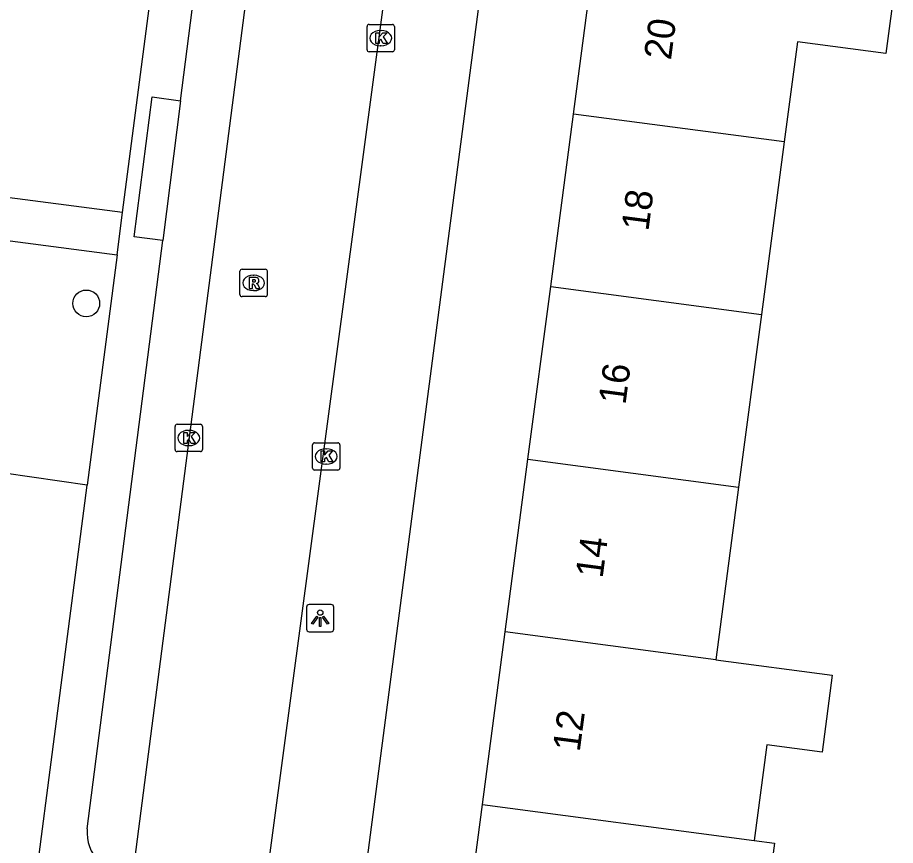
# Model space of a CAD drawing. Extents: x 162186 to 163152, y 385513 to 386513.
# Drawn here: x 162510.63 to 162542.76, y 386193.42 to 386223.73 of the extents above; entities that cross this region are included whole.
import ezdxf

# ---------------------------------------------------------------- set-up
doc = ezdxf.new("R2010")
doc.units = 0
for name, color, linetype in [('IMGEO_Boom', 7, 'Continuous'), ('IMGEO_Groenvoorziening', 7, 'Continuous'), ('IMGEO_Kolk', 7, 'Continuous'), ('IMGEO_Lichtpunt', 7, 'Continuous'), ('IMGEO_Pand', 7, 'Continuous'), ('IMGEO_Pand_nummerreeks', 7, 'Continuous'), ('IMGEO_Rijbaan_lokaal_open', 7, 'Continuous'), ('IMGEO_Rioolput', 7, 'Continuous'), ('IMGEO_Voetpad_open', 7, 'Continuous')]:
    doc.layers.add(name, color=color, linetype=linetype)

msp = doc.modelspace()

# ---------------------------------------------------------------- linework, layer by layer
at = {"layer": 'IMGEO_Boom'}
msp.add_circle((162513.148, 386213.268), 0.489, dxfattribs=at)
at = {"layer": 'IMGEO_Groenvoorziening'}
msp.add_lwpolyline([(162513.182, 386206.613), (162500, 386208.516), (162484.688, 386210.725), (162483.129, 386210.95)], dxfattribs=at)
at = {"layer": 'IMGEO_Kolk'}
for p, q in [((162523.498, 386223.48), (162524.35, 386223.48)), ((162523.423, 386222.554), (162523.423, 386223.406)), ((162523.911, 386223.26), (162523.936, 386223.26)), ((162524.424, 386223.406), (162524.424, 386222.554)), ((162524.35, 386222.48), (162523.498, 386222.48)), ((162523.934, 386222.7), (162523.909, 386222.7)), ((162516.397, 386207.913), (162516.397, 386208.765)), ((162516.472, 386208.839), (162517.324, 386208.839)), ((162517.398, 386208.765), (162517.398, 386207.913)), ((162516.885, 386208.619), (162516.91, 386208.619)), ((162516.908, 386208.059), (162516.883, 386208.059)), ((162521.427, 386207.239), (162521.427, 386208.091)), ((162521.502, 386208.165), (162522.354, 386208.165)), ((162522.428, 386208.091), (162522.428, 386207.239)), ((162517.324, 386207.839), (162516.472, 386207.839)), ((162521.915, 386207.945), (162521.94, 386207.945)), ((162521.938, 386207.385), (162521.913, 386207.385)), ((162522.354, 386207.165), (162521.502, 386207.165))]:
    msp.add_line(p, q, dxfattribs=at)
for points in [[(162523.498, 386223.48), (162524.35, 386223.48)], [(162523.423, 386222.554), (162523.423, 386223.406)], [(162523.744, 386223.18), (162523.867, 386223.18), (162523.867, 386223.029), (162523.997, 386223.18), (162524.161, 386223.18), (162524.015, 386223.029), (162524.168, 386222.78), (162524.016, 386222.78), (162523.931, 386222.944), (162523.867, 386222.877), (162523.867, 386222.78), (162523.744, 386222.78), (162523.744, 386223.18)], [(162524.424, 386223.406), (162524.424, 386222.554)], [(162524.35, 386222.48), (162523.498, 386222.48)], [(162516.397, 386207.913), (162516.397, 386208.765)], [(162516.472, 386208.839), (162517.324, 386208.839)], [(162517.398, 386208.765), (162517.398, 386207.913)], [(162516.718, 386208.539), (162516.841, 386208.539), (162516.841, 386208.388), (162516.971, 386208.539), (162517.135, 386208.539), (162516.989, 386208.388), (162517.142, 386208.139), (162516.99, 386208.139), (162516.905, 386208.303), (162516.841, 386208.236), (162516.841, 386208.139), (162516.718, 386208.139), (162516.718, 386208.539)], [(162521.427, 386207.239), (162521.427, 386208.091)], [(162521.502, 386208.165), (162522.354, 386208.165)], [(162522.428, 386208.091), (162522.428, 386207.239)], [(162517.324, 386207.839), (162516.472, 386207.839)], [(162521.748, 386207.865), (162521.871, 386207.865), (162521.871, 386207.714), (162522.001, 386207.865), (162522.165, 386207.865), (162522.019, 386207.714), (162522.172, 386207.465), (162522.02, 386207.465), (162521.935, 386207.629), (162521.871, 386207.562), (162521.871, 386207.465), (162521.748, 386207.465), (162521.748, 386207.865)], [(162522.354, 386207.165), (162521.502, 386207.165)]]:
    msp.add_lwpolyline(points, dxfattribs=at)
for centre, start, end in [((162523.5, 386223.404), 91.552, 178.448), ((162523.5, 386223.404), 91.552, 178.448), ((162524.348, 386223.404), 1.552, 88.448), ((162524.348, 386223.404), 1.552, 88.448), ((162523.5, 386222.556), 181.552, 268.448), ((162523.5, 386222.556), 181.552, 268.448), ((162524.348, 386222.556), 271.552, 358.448), ((162524.348, 386222.556), 271.552, 358.448), ((162516.474, 386208.763), 91.552, 178.448), ((162516.474, 386208.763), 91.552, 178.448), ((162517.322, 386208.763), 1.552, 88.448), ((162517.322, 386208.763), 1.552, 88.448), ((162521.504, 386208.089), 91.552, 178.448), ((162521.504, 386208.089), 91.552, 178.448), ((162522.352, 386208.089), 1.552, 88.448), ((162522.352, 386208.089), 1.552, 88.448), ((162516.474, 386207.915), 181.552, 268.448), ((162516.474, 386207.915), 181.552, 268.448), ((162517.322, 386207.915), 271.552, 358.448), ((162517.322, 386207.915), 271.552, 358.448), ((162521.504, 386207.241), 181.552, 268.448), ((162521.504, 386207.241), 181.552, 268.448), ((162522.352, 386207.241), 271.552, 358.448), ((162522.352, 386207.241), 271.552, 358.448)]:
    msp.add_arc(centre, 0.0765, start, end, dxfattribs=at)
for centre, major_axis, ratio, start_param, end_param in [((162523.91, 386222.98), (-0.387, 0.002), 0.722429, 4.712389, 7.853982), ((162523.935, 386222.98), (-0.39, 0.002), 0.717154, 1.570796, 4.712389), ((162516.884, 386208.339), (-0.387, 0.002), 0.722429, 4.712389, 7.853982), ((162516.909, 386208.339), (-0.39, 0.002), 0.717154, 1.570796, 4.712389), ((162521.914, 386207.665), (-0.387, 0.002), 0.722429, 4.712389, 7.853982), ((162521.939, 386207.665), (-0.39, 0.002), 0.717154, 1.570796, 4.712389)]:
    msp.add_ellipse(centre, major_axis=major_axis, ratio=ratio, start_param=start_param, end_param=end_param, dxfattribs=at)
at = {"layer": 'IMGEO_Lichtpunt'}
for p, q in [((162522.111, 386202.242), (162521.303, 386202.242)), ((162522.111, 386202.242), (162521.303, 386202.242)), ((162521.209, 386202.147), (162521.209, 386201.34)), ((162521.209, 386202.147), (162521.209, 386201.34)), ((162522.205, 386201.34), (162522.205, 386202.147)), ((162522.205, 386201.34), (162522.205, 386202.147)), ((162521.303, 386201.246), (162522.111, 386201.246)), ((162521.303, 386201.246), (162522.111, 386201.246))]:
    msp.add_line(p, q, dxfattribs=at)
for points in [[(162521.583, 386201.811), (162521.622, 386201.783), (162521.434, 386201.521), (162521.396, 386201.548), (162521.583, 386201.811)], [(162521.685, 386201.763), (162521.732, 386201.763), (162521.732, 386201.441), (162521.685, 386201.441), (162521.685, 386201.763)], [(162521.795, 386201.783), (162521.833, 386201.81), (162522.02, 386201.548), (162521.981, 386201.52), (162521.795, 386201.783)]]:
    msp.add_lwpolyline(points, dxfattribs=at)
msp.add_circle((162521.708, 386201.945), 0.0994, dxfattribs=at)
for centre, start, end in [((162521.303, 386202.147), 90, 180), ((162521.303, 386202.147), 90, 180), ((162522.111, 386202.147), 0, 90), ((162522.111, 386202.147), 0, 90), ((162521.303, 386201.34), 180, 270), ((162521.303, 386201.34), 180, 270), ((162522.111, 386201.34), 270, 0), ((162522.111, 386201.34), 270, 360)]:
    msp.add_arc(centre, 0.0946, start, end, dxfattribs=at)
at = {"layer": 'IMGEO_Pand'}
for points in [[(162530.978, 386220.201), (162531.811, 386226.521)], [(162542.761, 386225.074), (162542.409, 386222.412), (162539.171, 386222.84), (162538.688, 386219.182)], [(162530.145, 386213.881), (162530.978, 386220.201)], [(162538.688, 386219.182), (162530.978, 386220.201)], [(162538.688, 386219.182), (162537.855, 386212.863)], [(162529.311, 386207.559), (162530.145, 386213.881)], [(162530.145, 386213.881), (162537.855, 386212.863)], [(162537.855, 386212.863), (162537.022, 386206.54)], [(162528.478, 386201.239), (162529.311, 386207.559)], [(162529.311, 386207.559), (162537.022, 386206.54)], [(162537.022, 386206.54), (162536.189, 386200.22)], [(162527.645, 386194.92), (162528.478, 386201.239)], [(162536.189, 386200.22), (162528.478, 386201.239)], [(162536.189, 386200.22), (162540.447, 386199.659), (162540.074, 386196.836), (162538.053, 386197.103), (162537.591, 386193.606)], [(162537.591, 386193.606), (162538.33, 386193.508), (162537.477, 386187.042), (162534.503, 386187.434), (162531.75, 386187.797), (162526.792, 386188.451), (162527.645, 386194.92)], [(162527.645, 386194.92), (162537.591, 386193.606)]]:
    msp.add_lwpolyline(points, dxfattribs=at)
at = {"layer": 'IMGEO_Rijbaan_lokaal_open'}
for points in [[(162520.569, 386236.666), (162514.746, 386191.574)], [(162525.592, 386235.986), (162519.686, 386191.776), (162519.542, 386190.566)]]:
    msp.add_lwpolyline(points, dxfattribs=at)
at = {"layer": 'IMGEO_Rioolput'}
for p, q in [((162518.773, 386213.59), (162518.773, 386214.442)), ((162518.848, 386214.516), (162519.7, 386214.516)), ((162519.774, 386214.442), (162519.774, 386213.59)), ((162519.261, 386214.296), (162519.286, 386214.296)), ((162519.7, 386213.516), (162518.848, 386213.516)), ((162519.284, 386213.736), (162519.259, 386213.736))]:
    msp.add_line(p, q, dxfattribs=at)
for points in [[(162518.773, 386213.59), (162518.773, 386214.442)], [(162518.848, 386214.516), (162519.7, 386214.516)], [(162519.774, 386214.442), (162519.774, 386213.59)], [(162519.362, 386214.214), (162519.11, 386214.216), (162519.11, 386213.816)], [(162519.288, 386214.135), (162519.234, 386214.135), (162519.234, 386214.054)], [(162519.11, 386213.816), (162519.234, 386213.816), (162519.234, 386213.978), (162519.245, 386213.978)], [(162519.234, 386214.054), (162519.286, 386214.054)], [(162519.292, 386213.949), (162519.363, 386213.816), (162519.503, 386213.816), (162519.438, 386213.942)], [(162519.7, 386213.516), (162518.848, 386213.516)]]:
    msp.add_lwpolyline(points, dxfattribs=at)
for centre, radius, start, end in [((162518.85, 386214.44), 0.0765, 91.552, 178.448), ((162518.85, 386214.44), 0.0765, 91.552, 178.448), ((162519.698, 386214.44), 0.0765, 1.552, 88.448), ((162519.698, 386214.44), 0.0765, 1.552, 88.448), ((162519.294, 386214.039), 0.0964, 77.0061, 93.1865), ((162519.308, 386214.096), 0.0378, 276.6634, 79.6772), ((162519.361, 386214.104), 0.109, 350.3612, 89.416), ((162519.244, 386213.925), 0.0533, 26.0293, 88.6989), ((162519.27, 386214.243), 0.19, 274.7715, 282.9687), ((162519.359, 386214.104), 0.112, 277.5842, 350.9817), ((162519.343, 386213.889), 0.108, 29.5134, 73.7905), ((162518.85, 386213.592), 0.0765, 181.552, 268.448), ((162518.85, 386213.592), 0.0765, 181.552, 268.448), ((162519.698, 386213.592), 0.0765, 271.552, 358.448), ((162519.698, 386213.592), 0.0765, 271.552, 358.448)]:
    msp.add_arc(centre, radius, start, end, dxfattribs=at)
for centre, major_axis, ratio, start_param, end_param in [((162519.26, 386214.016), (-0.387, 0.002), 0.722429, 4.712389, 7.853982), ((162519.285, 386214.016), (-0.39, 0.002), 0.717154, 1.570796, 4.712389)]:
    msp.add_ellipse(centre, major_axis=major_axis, ratio=ratio, start_param=start_param, end_param=end_param, dxfattribs=at)
at = {"layer": 'IMGEO_Voetpad_open'}
for points in [[(162527.746, 386251.794), (162529.167, 386250), (162530.299, 386247.954), (162530.386, 386246.165), (162518.722, 386156.946)], [(162514.479, 386216.591), (162517.483, 386239.714)], [(162516.6, 386220.687), (162518.321, 386234.121)], [(162515.946, 386215.576), (162514.905, 386215.709), (162515.56, 386220.832), (162516.6, 386220.687)], [(162516.6, 386220.687), (162515.946, 386215.576)], [(162484.192, 386218.986), (162500, 386216.916), (162514.278, 386215.046)], [(162514.479, 386216.591), (162509.675, 386217.215)], [(162514.278, 386215.046), (162514.479, 386216.591)], [(162513.185, 386194.022), (162515.946, 386215.576)], [(162514.278, 386215.046), (162513.182, 386206.613)], [(162511.108, 386190.65), (162513.182, 386206.613)]]:
    msp.add_lwpolyline(points, dxfattribs=at)
msp.add_arc((162514.595, 386193.872), 1.418, 173.9303, 227.1079, dxfattribs=at)

# ---------------------------------------------------------------- texts
at = {"layer": 'IMGEO_Pand_nummerreeks'}
for s, p in [('20', (162534.543, 386222.153)), ('18', (162533.718, 386215.889)), ('16', (162532.879, 386209.532)), ('14', (162532.041, 386203.178)), ('12', (162531.204, 386196.821))]:
    msp.add_text(s, height=1, rotation=82.4898, dxfattribs=at).set_placement(p)

doc.saveas('drawing.dxf')
